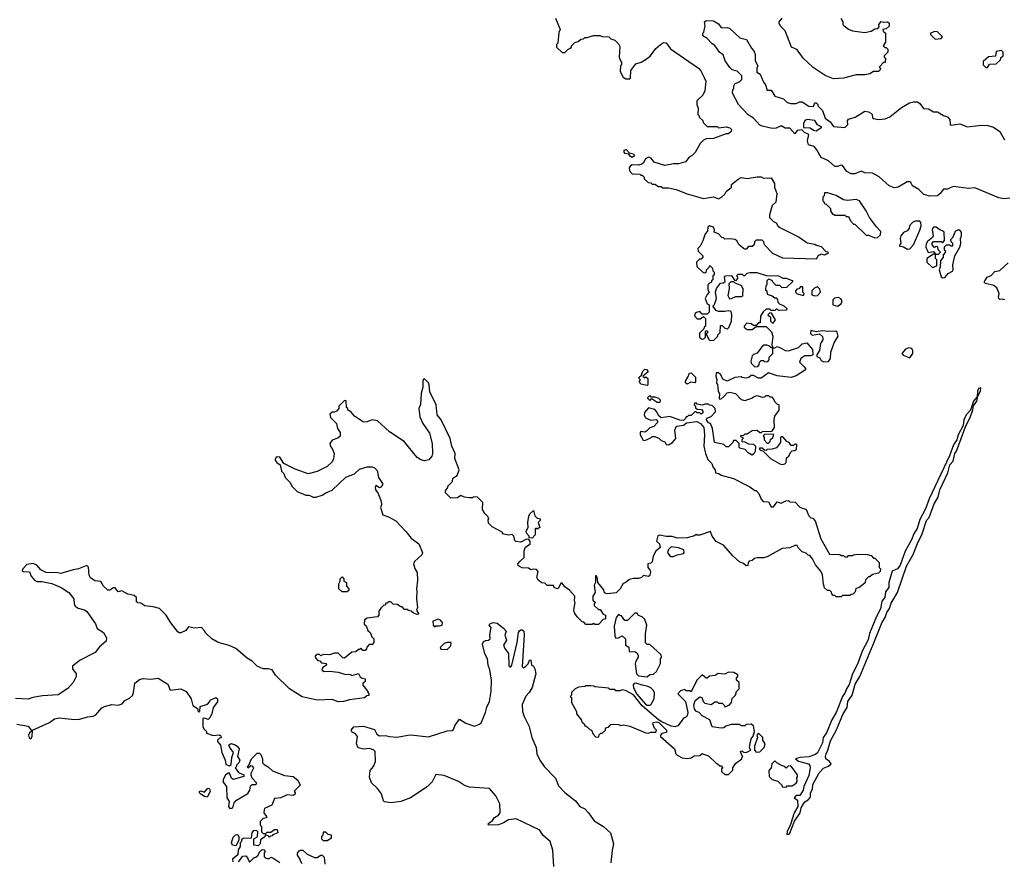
# Model space of a CAD drawing. Extents: x 2239805 to 2396427, y 665731 to 772158.
# Tile 275 of 326: x 2327577 to 2335450, y 741535 to 748253. Entities that reach past the tile are written whole.
import ezdxf

# ---------------------------------------------------------------- set-up
doc = ezdxf.new("R2010")
doc.units = 0

msp = doc.modelspace()

# ---------------------------------------------------------------- linework, layer by layer
at = {"layer": '0CON05XD'}
for points in [[(2331862.5, 748265), (2331897.5, 748175), (2331888.3, 748151.7), (2331880, 748065), (2331870, 748055), (2331870, 748035), (2331915, 747990), (2331935, 747990), (2331960, 748015), (2331980, 748025), (2331990, 748035), (2331990, 748045), (2332015, 748070), (2332041.7, 748078.3), (2332063, 748097), (2332085, 748100), (2332095, 748110), (2332115, 748110), (2332165, 748127.5), (2332215, 748127.5), (2332235, 748120), (2332287, 748117), (2332305, 748100), (2332335, 748090), (2332365, 748060), (2332375, 748040), (2332370, 747955), (2332380, 747925), (2332390, 747915), (2332390, 747895), (2332380, 747885), (2332378.3, 747838.3), (2332403.6, 747793.6), (2332425, 747780), (2332455, 747780), (2332460, 747785), (2332463, 747847), (2332505, 747900), (2332547, 747913), (2332578.3, 747931.7), (2332618.3, 747961.7), (2332665, 748023.3), (2332700, 748055), (2332725, 748072), (2332745, 748068), (2332780.7, 748020.7), (2333005.9, 747865.9), (2333023.3, 747845), (2333050.7, 747790.7), (2333063, 747763), (2333056.4, 747683.6), (2333039.3, 747650.7), (2332992.5, 747605), (2332992.5, 747575), (2333002.5, 747545), (2333000, 747495), (2333010, 747485), (2333010, 747475), (2333038.3, 747448.3), (2333041.7, 747431.7), (2333075, 747400), (2333155, 747400), (2333165, 747390), (2333225, 747397.5), (2333255, 747390), (2333270, 747375), (2333265, 747360)], [(2335495, 746828.2), (2335445, 746822.7), (2335405, 746830), (2335215, 746910.5), (2335163.7, 746903.7), (2335045, 746921.2), (2335018.3, 746908.3), (2334995, 746898.8), (2334965, 746898.8), (2334937.1, 746862.9), (2334915, 746846.7), (2334855, 746843.3), (2334805.9, 746855.9), (2334766, 746896), (2334716.1, 746926.1), (2334703, 746953), (2334695, 746957.5), (2334673.6, 746956.4), (2334600, 746915), (2334568.3, 746908.3), (2334530, 746925), (2334448.3, 746998.3), (2334395, 747026.7), (2334335, 747028.8), (2334305, 747042.5), (2334255, 747021.2), (2334225, 747021.2), (2334190.5, 747040.5), (2334155, 747086.7), (2334145, 747090), (2334115, 747080), (2334095, 747081.2), (2334045, 747126.2), (2333985, 747152.5), (2333952.3, 747212.3), (2333929.5, 747239.5), (2333884.2, 747254.2), (2333876, 747285), (2333886.7, 747335), (2333852.4, 747352.4), (2333832, 747372), (2333792.5, 747367.5), (2333775, 747340), (2333735, 747386.2), (2333697.3, 747387.3), (2333665, 747406.2), (2333625, 747386.7), (2333595, 747382.5), (2333515, 747403.3), (2333495, 747411.2), (2333445, 747466.2), (2333402.1, 747492.1), (2333323.8, 747575), (2333277.5, 747665), (2333280, 747695), (2333287.5, 747702.5), (2333287.5, 747725), (2333295, 747740), (2333335, 747760), (2333350, 747775), (2333350, 747805), (2333315, 747842.5), (2333275, 747853.8), (2333255, 747872), (2333218.8, 747925), (2333203.3, 747973.3), (2333172.5, 747995), (2333136.7, 748046.7), (2333115, 748060), (2333072.5, 748105), (2333040, 748125), (2333040, 748145), (2333047.5, 748155), (2333057.5, 748205), (2333053.3, 748236.7), (2333065, 748246.7), (2333123.9, 748243.9), (2333165, 748220), (2333183.6, 748193.6), (2333195, 748187.5), (2333235, 748190), (2333252.5, 748185), (2333335, 748107.5), (2333387.5, 748095), (2333427.5, 748025), (2333448, 748005), (2333457.5, 747975), (2333457.5, 747925), (2333480, 747885), (2333472.5, 747865), (2333472.5, 747835), (2333498.3, 747818.3), (2333523.3, 747755), (2333541.7, 747731.7), (2333555, 747690), (2333585, 747690), (2333615, 747642.5), (2333685, 747620), (2333715, 747592.5), (2333743.9, 747583.9), (2333785, 747583.8), (2333815, 747596.7), (2333835, 747597.5), (2333887, 747563), (2333925, 747560), (2333935, 747590), (2333945, 747590), (2333960, 747575), (2333960, 747565), (2333997, 747527), (2334016.4, 747466.4), (2334057.7, 747437.7), (2334085, 747400), (2334175, 747392.5), (2334200, 747415), (2334197.5, 747445), (2334205, 747457.5), (2334257, 747473), (2334335, 747522.5), (2334365, 747516.7), (2334382.5, 747505), (2334392.5, 747495), (2334395, 747470), (2334405, 747462.5), (2334445, 747456.2), (2334498.3, 747461.7), (2334534.1, 747475.9), (2334627.7, 747552.3), (2334690.9, 747589.1), (2334725, 747598), (2334756.4, 747596.4), (2334775, 747582.5), (2334804.4, 747544.4), (2334845, 747540), (2334885, 747517.5), (2334917.1, 747517.1), (2334965, 747487.5), (2334995, 747477.1), (2335015.7, 747455), (2335017.5, 747415), (2335025, 747410), (2335095, 747420), (2335155, 747397.1), (2335265, 747410.8), (2335317.7, 747407.7), (2335364.2, 747394.2), (2335415, 747360), (2335452.7, 747292.7)], [(2334143, 748263), (2334160, 748235), (2334160, 748215), (2334170, 748205), (2334205, 748177.5), (2334235, 748163.3), (2334335, 748150), (2334385, 748162.5), (2334415, 748180), (2334438.3, 748181.7), (2334450, 748195), (2334447.5, 748215), (2334465, 748240), (2334485, 748232.5), (2334515, 748237.5), (2334530, 748225), (2334528.3, 748201.7), (2334505, 748180), (2334480, 748175), (2334481.7, 748161.7), (2334500, 748145), (2334500, 748075), (2334482.5, 748045), (2334495, 748030), (2334505, 748030), (2334518.3, 748018.3), (2334520, 747995), (2334490, 747965), (2334490, 747955), (2334500, 747945), (2334498.3, 747911.7), (2334485, 747910), (2334450, 747875), (2334460, 747865), (2334458.3, 747851.7), (2334445, 747840), (2334405, 747840), (2334375, 747820), (2334335, 747812.5), (2334265, 747812.5), (2334165, 747786.7), (2334085, 747780), (2334016.4, 747806.4), (2333921.7, 747871.7), (2333842.5, 747945), (2333810.7, 747990.7), (2333790, 748015), (2333747.5, 748035), (2333697.5, 748165), (2333660.7, 748200.7), (2333650, 748225), (2333650, 748235), (2333672.5, 748265)], [(2334898.3, 748098.3), (2334945, 748102.5), (2334957, 748117), (2334916.7, 748156.7), (2334895, 748160), (2334860, 748145), (2334860, 748135), (2334898.3, 748098.3)], [(2335315, 747870), (2335331.7, 747898.3), (2335385, 747900), (2335418.3, 747931.7), (2335421.7, 747948.3), (2335440, 747965), (2335440, 747995), (2335428.3, 748008.3), (2335385, 748000), (2335378.3, 747961.7), (2335323, 747957), (2335281.7, 747918.3), (2335281.7, 747891.7), (2335301.7, 747871.7), (2335315, 747870)], [(2333945, 747364.2), (2333990, 747395), (2333955, 747413.3), (2333935, 747447.5), (2333875, 747456.7), (2333855, 747446.7), (2333844.3, 747425), (2333845, 747392.5), (2333898.3, 747388.3), (2333925, 747369.2), (2333945, 747364.2)], [(2333265, 747360), (2333245, 747340), (2333225, 747340), (2333125, 747303.3), (2333065, 747300), (2333045, 747290), (2333017.5, 747265), (2332979.3, 747190.7), (2332955, 747167.5), (2332930, 747155), (2332901.7, 747118.3), (2332845, 747102.5), (2332805, 747102.5), (2332735, 747087.5), (2332650, 747115), (2332626.4, 747146.4), (2332605, 747153.3), (2332580, 747140), (2332563, 747107), (2332551.7, 747098.3), (2332525, 747090), (2332475, 747092.5), (2332460, 747085), (2332450.7, 747069.3), (2332452.5, 747045), (2332475, 747022.5), (2332535, 747020), (2332545, 747010), (2332555, 747010), (2332570, 746995), (2332571.7, 746981.7), (2332601.7, 746951.7), (2332625, 746950), (2332635, 746940), (2332655, 746940), (2332685, 746920), (2332705, 746920), (2332715, 746910), (2332765, 746910), (2332827, 746897), (2332915, 746862.5), (2333045, 746823.3), (2333125, 746837.5), (2333165, 746822.5), (2333190, 746835), (2333215, 746860), (2333225, 746880), (2333270, 746915), (2333270, 746935), (2333320.7, 746979.3), (2333345, 746992.5), (2333395, 746983.3), (2333475, 746997.5), (2333505, 746996.7), (2333525, 746987.5), (2333585, 746990), (2333612.5, 746945), (2333612.5, 746915), (2333630, 746865), (2333622.5, 746795), (2333595, 746767.5), (2333572.5, 746695), (2333573, 746673), (2333605, 746640), (2333625, 746630), (2333640, 746605), (2333655, 746592.5), (2333810, 746515), (2333875, 746470), (2333935, 746460), (2333945, 746450), (2333985, 746440), (2334021.7, 746401.7), (2334038.3, 746398.3), (2334038.3, 746381.7), (2334025, 746380), (2334015, 746370), (2333985, 746380), (2333975, 746370), (2333961.7, 746368.3), (2333945, 746340), (2333678.3, 746348.3), (2333600, 746385), (2333533.6, 746453.6), (2333527, 746477), (2333515, 746490), (2333465, 746490), (2333451.7, 746478.3), (2333450, 746455), (2333435, 746440), (2333405, 746440), (2333385, 746420), (2333375, 746420), (2333363.6, 746423.6), (2333327, 746457), (2333312.5, 746485), (2333296.7, 746496.7), (2333255, 746502.5), (2333215, 746500), (2333205, 746510), (2333191.7, 746511.7), (2333165, 746542.5), (2333130, 746555), (2333132.5, 746575), (2333125.9, 746595.9), (2333094.1, 746605.9), (2333080, 746595), (2333077, 746563), (2333059.3, 746540.7), (2333040, 746485), (2333017, 746443), (2333000, 746425), (2333003, 746403), (2333040, 746365), (2333040, 746355), (2333025, 746340), (2333011.7, 746338.3), (2332990, 746315), (2332991.7, 746281.7), (2333041.7, 746231.7), (2333055, 746230), (2333068.3, 746241.7), (2333070, 746255), (2333088.3, 746271.7), (2333095, 746290), (2333117, 746267), (2333120, 746245), (2333130, 746235), (2333130, 746215), (2333120, 746205), (2333120, 746175), (2333110, 746165), (2333110, 746155), (2333091.7, 746148.3), (2333080, 746135), (2333080, 746095), (2333090, 746075), (2333073, 746057), (2333057.5, 746025), (2333073, 745983), (2333090, 745975), (2333090, 745915), (2333075, 745900), (2333035, 745900), (2333015, 745920), (2332988, 745912), (2332977.5, 745905), (2332973, 745887), (2332995, 745862.5), (2333017, 745863), (2333045, 745880), (2333060, 745865), (2333060, 745805), (2333050, 745795), (2333048.3, 745781.7), (2333013, 745747), (2333013, 745713), (2333035, 745700), (2333048.3, 745701.7), (2333060, 745715), (2333060, 745765), (2333075, 745770), (2333080, 745755), (2333070, 745745), (2333070, 745735), (2333090, 745695), (2333095, 745690), (2333127, 745693), (2333160, 745725), (2333160, 745735), (2333177, 745753), (2333181.7, 745808.3), (2333195, 745810), (2333215, 745787.5), (2333237, 745783), (2333247, 745793), (2333270, 745845), (2333272.5, 745895), (2333265, 745920), (2333245, 745927.5), (2333215, 745920), (2333165, 745920), (2333145, 745930), (2333120, 745965), (2333131.7, 745978.3), (2333147.5, 746025), (2333140, 746075), (2333150, 746105), (2333181.7, 746148.3), (2333205, 746150), (2333218.3, 746161.7), (2333212.5, 746195), (2333220, 746205), (2333267.5, 746207.5), (2333291.7, 746171.7), (2333305, 746170), (2333320, 746185), (2333320, 746195), (2333310, 746205), (2333321.7, 746218.3), (2333355, 746220), (2333365, 746210), (2333375, 746210), (2333393, 746227), (2333415, 746232.5), (2333471.7, 746231.7), (2333545, 746210), (2333645, 746206.7), (2333678.3, 746188.3), (2333706.4, 746186.4), (2333755, 746170), (2333758.3, 746161.7), (2333708.3, 746111.7), (2333675, 746110), (2333655, 746130), (2333625, 746130), (2333600, 746155), (2333595, 746170), (2333565, 746180), (2333550, 746165), (2333550, 746135), (2333543, 746127), (2333540, 746095), (2333550, 746085), (2333555, 746060), (2333595, 746047.5), (2333615, 746030), (2333625, 746030), (2333637, 746017), (2333640, 745995), (2333655, 745980), (2333685, 745970), (2333710, 745945), (2333708.3, 745931.7), (2333645, 745930), (2333635, 745940), (2333625, 745940), (2333615, 745930), (2333585, 745930), (2333575, 745940), (2333545, 745940), (2333520.7, 745919.3), (2333500, 745885), (2333498.3, 745831.7), (2333485, 745830), (2333465, 745810), (2333445, 745810), (2333425, 745822.5), (2333392.5, 745827.5), (2333370, 745805), (2333370, 745795), (2333378.3, 745788.3), (2333395, 745777.5), (2333435, 745777.5), (2333465, 745800), (2333545, 745800), (2333588.3, 745758.3), (2333600, 745725), (2333590, 745655), (2333600, 745630), (2333585, 745630), (2333567, 745647), (2333551.7, 745651.7), (2333528.3, 745651.7), (2333510.7, 745639.3), (2333475, 745587.5), (2333445, 745577.5), (2333433.9, 745566.1), (2333423.3, 745525), (2333427, 745507), (2333455, 745480), (2333478.3, 745481.7), (2333490, 745495), (2333493, 745517), (2333505, 745530), (2333525, 745530), (2333535, 745520), (2333558.3, 745521.7), (2333570, 745535), (2333570, 745555), (2333600, 745585), (2333600, 745630), (2333615, 745630), (2333635, 745640), (2333661.7, 745631.7), (2333698.3, 745608.3), (2333725, 745607.5), (2333805, 745632.5), (2333835, 745662.5), (2333871.7, 745671.7), (2333916.7, 745616.7), (2333920, 745575), (2333903, 745567), (2333855, 745566.7), (2333822.5, 745545), (2333812.5, 745515), (2333849.3, 745479.3), (2333860, 745465), (2333860, 745455), (2333785, 745407.5), (2333745, 745392.5), (2333635, 745406.7), (2333565, 745430), (2333505, 745387.5), (2333485, 745387.5), (2333445, 745410), (2333425, 745410), (2333407, 745393), (2333385, 745387.5), (2333353, 745393), (2333345, 745400), (2333295, 745392.5), (2333235, 745363.3), (2333200.5, 745380.5), (2333182.5, 745415), (2333165, 745430), (2333145, 745430), (2333142.5, 745405), (2333152.5, 745375), (2333148.3, 745348.3), (2333157, 745337), (2333162.5, 745285), (2333172.5, 745265), (2333170, 745225), (2333175, 745220), (2333187, 745223), (2333210, 745245), (2333235, 745270), (2333255, 745277.5), (2333300, 745265), (2333346.4, 745216.4), (2333375, 745210), (2333431.7, 745228.3), (2333445, 745240), (2333475, 745250), (2333515, 745237.5), (2333535, 745240), (2333545, 745250), (2333565, 745250), (2333575, 745240), (2333588.3, 745238.3), (2333607, 745217), (2333611.7, 745201.7), (2333635, 745180), (2333647, 745177), (2333647, 745133), (2333612.5, 745085), (2333607.5, 745055), (2333610, 744995), (2333588.3, 744961.7), (2333515, 744960), (2333505, 744950), (2333495, 744950), (2333475, 744970), (2333435, 744967.5), (2333395, 744940), (2333375, 744940), (2333365, 744930), (2333341.7, 744928.3), (2333341.7, 744921.7), (2333360, 744915), (2333360, 744905), (2333350, 744895), (2333351.7, 744881.7), (2333375, 744880), (2333405, 744862.5), (2333445, 744860), (2333460, 744845), (2333457, 744803), (2333450, 744785), (2333435, 744772.5), (2333400.7, 744790.7), (2333377, 744817), (2333335, 744830), (2333330, 744835), (2333330, 744865), (2333305, 744890), (2333285, 744890), (2333280, 744875), (2333245, 744840), (2333225, 744840), (2333207, 744857), (2333133.3, 744873.3), (2333117, 744987), (2333100, 745025), (2333085, 745030), (2333070, 745055), (2333071.7, 745068.3), (2333105, 745082.5), (2333141.7, 745118.3), (2333137, 745147), (2333115, 745170), (2333093, 745173), (2333085, 745180), (2333055, 745180), (2333035, 745172.5), (2332995, 745180), (2332985, 745190), (2332971.7, 745188.3), (2332970, 745175), (2332980, 745165), (2332981.7, 745151.7), (2332995, 745140), (2333028.3, 745138.3), (2333040, 745125), (2333038.3, 745111.7), (2333025, 745100), (2333015, 745110), (2332995, 745110), (2332985, 745120), (2332975, 745120), (2332945, 745090), (2332925, 745090), (2332915, 745080), (2332905, 745080), (2332900, 745065), (2332885, 745050), (2332855, 745053.3), (2332775, 745082.5), (2332705, 745070), (2332685, 745090), (2332671.7, 745118.3), (2332657, 745137), (2332605, 745150), (2332573.8, 745115), (2332570, 745095), (2332580, 745070), (2332625, 745052.5), (2332667, 745057), (2332677, 745047), (2332677.5, 745035), (2332648.3, 745001.7), (2332615, 744990), (2332590, 744965), (2332575, 744957.5), (2332545, 744962.5), (2332537.5, 744955), (2332537.5, 744935), (2332561.7, 744891.7), (2332575, 744890), (2332625, 744912.5), (2332635, 744922.5), (2332655, 744922.5), (2332690, 744905), (2332705, 744890), (2332735, 744880), (2332747.5, 744857.5), (2332765, 744856.7), (2332795.8, 744874.2), (2332823.3, 744905), (2332816.4, 744973.6), (2332822.5, 744995), (2332832.5, 745005), (2332885, 745012.5), (2332908.3, 745031.7), (2332991.7, 745041.7), (2333020, 745025), (2333047.5, 744995), (2333053.3, 744935), (2333046.7, 744845), (2333060, 744785), (2333079.3, 744739.3), (2333112.5, 744705), (2333123, 744673), (2333137.5, 744655), (2333141.7, 744631.7), (2333167, 744627), (2333185, 744612.5), (2333285, 744586.7), (2333415, 744520), (2333455, 744490), (2333465, 744490), (2333487, 744467), (2333505, 744420), (2333523, 744403), (2333565, 744400), (2333585, 744360), (2333605, 744360), (2333635, 744400), (2333665, 744390), (2333703, 744407), (2333725, 744410), (2333735, 744400), (2333777, 744397), (2333815, 744357.5), (2333865, 744337.5), (2333888.3, 744288.3)], [(2332475, 747152.5), (2332460.7, 747160.7), (2332448.3, 747178.3), (2332417.5, 747185), (2332410, 747195), (2332410.7, 747209.3), (2332426, 747216), (2332450, 747190), (2332485, 747182.5), (2332492.5, 747165), (2332475, 747152.5)], [(2334415, 746510), (2334435, 746512.5), (2334460, 746535), (2334461.7, 746561.7), (2334427, 746597), (2334371.7, 746671.7), (2334346.7, 746725), (2334292.5, 746805), (2334265, 746816.7), (2334195, 746807.5), (2334165, 746812.5), (2334105, 746847.5), (2334035, 746870), (2334011.7, 746868.3), (2334010, 746845), (2334000, 746835), (2334000, 746805), (2334010, 746795), (2334010, 746785), (2334025, 746780), (2334060, 746745), (2334060, 746725), (2334075, 746700), (2334085, 746700), (2334095, 746690), (2334175, 746690), (2334185, 746680), (2334205, 746680), (2334220, 746645), (2334245, 746620), (2334255, 746620), (2334345, 746530), (2334365, 746530), (2334415, 746510)], [(2334675, 746420), (2334695, 746422.5), (2334723.8, 746455), (2334775, 746572), (2334784.4, 746605), (2334782.3, 746632.3), (2334775, 746643.3), (2334737, 746643), (2334717, 746633), (2334693, 746607), (2334690, 746585), (2334673, 746567), (2334645, 746552.5), (2334622.5, 746525), (2334617.5, 746505), (2334621.7, 746468.3), (2334610, 746445), (2334645, 746437.5), (2334675, 746420)], [(2334925, 746380), (2334940, 746395), (2334920, 746415), (2334918.3, 746438.3), (2334905, 746440), (2334891.7, 746431.7), (2334873, 746453), (2334873, 746467), (2334885, 746480), (2334945, 746480), (2334958.3, 746471.7), (2334971.7, 746488.3), (2334970, 746555), (2334957, 746567), (2334935, 746572.5), (2334905.9, 746595.9), (2334895, 746596.2), (2334885, 746593.8), (2334874.5, 746575.5), (2334881.2, 746525), (2334877, 746513), (2334835, 746480), (2334825, 746462.5), (2334822.9, 746435), (2334841.7, 746391.7), (2334885, 746400), (2334900, 746380), (2334925, 746380)], [(2334959.3, 746189.3), (2334975, 746193.8), (2335000, 746225), (2335035, 746243.3), (2335041.2, 746255), (2335038.8, 746295), (2335054, 746365), (2335094, 746435), (2335101.2, 746465), (2335100, 746505), (2335107.5, 746525), (2335107.5, 746555), (2335095, 746570), (2335075, 746570), (2335058.3, 746561.7), (2335035, 746510), (2335020, 746495), (2335021.7, 746481.7), (2335037, 746467), (2335036.4, 746443.6), (2335025, 746442.5), (2335011.7, 746451.7), (2334985, 746450), (2334970, 746435), (2334970, 746415), (2334980, 746405), (2334977, 746393), (2334960, 746375), (2334960, 746355), (2334940, 746325), (2334937.5, 746275), (2334930, 746255), (2334945, 746197.5), (2334959.3, 746189.3)], [(2334875, 746272.5), (2334910, 746285), (2334910, 746335), (2334900, 746345), (2334900, 746380), (2334885, 746380), (2334830, 746345), (2334830, 746315), (2334875, 746272.5)], [(2335455, 746013.3), (2335435, 746020), (2335415, 746017.5), (2335407.5, 746025), (2335404, 746035), (2335410, 746065), (2335390, 746110), (2335365, 746128.8), (2335300, 746145), (2335290, 746155), (2335293, 746167), (2335313.6, 746196.4), (2335345, 746210), (2335375, 746240), (2335415, 746247.5), (2335481.2, 746308.8)], [(2333255, 746020), (2333242.5, 746045), (2333252.5, 746105), (2333250, 746145), (2333265, 746160), (2333285, 746160), (2333295, 746150), (2333348.3, 746128.3), (2333350, 746115), (2333360, 746105), (2333357.5, 746042.5), (2333345, 746037.5), (2333300.7, 746039.3), (2333265, 746022.5), (2333255, 746020)], [(2333845, 746050), (2333850, 746065), (2333840, 746075), (2333838.3, 746118.3), (2333821.7, 746118.3), (2333808.3, 746101.7), (2333791.7, 746098.3), (2333780, 746085), (2333780, 746075), (2333793, 746063), (2333845, 746050)], [(2333935, 746047.5), (2333955, 746050), (2333980, 746075), (2333975, 746100), (2333955, 746117.5), (2333935, 746110), (2333910, 746085), (2333910, 746055), (2333935, 746047.5)], [(2334115, 745963.3), (2334145, 745982.5), (2334152.5, 746005), (2334143, 746023), (2334125, 746032.5), (2334093, 746027), (2334080, 746015), (2334080, 745975), (2334115, 745963.3)], [(2333605, 745830), (2333620, 745855), (2333588.3, 745908.3), (2333575, 745910), (2333560, 745895), (2333580, 745875), (2333580, 745845), (2333595, 745830), (2333605, 745830)], [(2334005, 745517.5), (2334045, 745522.5), (2334060, 745545), (2334063.9, 745596.1), (2334088.3, 745671.7), (2334122.5, 745725), (2334112.5, 745755), (2334103, 745763), (2334035, 745760), (2333995, 745767.5), (2333945, 745757.5), (2333901.7, 745768.3), (2333900, 745745), (2333913, 745733), (2333971.7, 745741.7), (2333995, 745720), (2334000, 745705), (2334000, 745695), (2333980, 745665), (2333971.7, 745608.3), (2333950, 745575), (2333951.7, 745561.7), (2333975, 745550), (2333985, 745530), (2334005, 745517.5)], [(2334695, 745550), (2334717.5, 745585), (2334717.5, 745607.5), (2334710, 745625), (2334685, 745630), (2334660.7, 745619.3), (2334630, 745585), (2334641.7, 745571.7), (2334695, 745550)], [(2332595, 745330), (2332545, 745340), (2332530, 745365), (2332540, 745375), (2332530, 745385), (2332530, 745395), (2332548.3, 745411.7), (2332560, 745445), (2332575, 745460), (2332588.3, 745458.3), (2332600, 745445), (2332600, 745435), (2332560, 745405), (2332575, 745390), (2332585, 745400), (2332600, 745385), (2332600, 745335), (2332595, 745330)], [(2332915, 745340), (2332901.7, 745351.7), (2332900, 745365), (2332920, 745395), (2332931.7, 745428.3), (2332945, 745430), (2332980, 745395), (2332981.7, 745358.3), (2332975, 745350), (2332943, 745357), (2332915, 745340)], [(2333888.3, 744288.3), (2333901.7, 744271.7), (2333918.3, 744268.3), (2333937, 744247), (2333983, 744103), (2334051.7, 743981.7), (2334135, 743980), (2334145, 743970), (2334165, 743970), (2334175, 743960), (2334195, 743960), (2334205, 743970), (2334235, 743970), (2334243, 743977), (2334275, 743982.5), (2334355, 743980), (2334385, 743970), (2334405, 743950), (2334415, 743950), (2334450, 743915), (2334450, 743875), (2334460, 743865), (2334458.3, 743841.7), (2334445, 743830), (2334395, 743820), (2334375, 743800), (2334365, 743800), (2334341.7, 743778.3), (2334335, 743750), (2334287, 743713), (2334261.7, 743708.3), (2334258.3, 743681.7), (2334238.3, 743661.7), (2334225, 743660), (2334215, 743650), (2334155, 743650), (2334145, 743640), (2334105, 743640), (2334095, 743650), (2334081.7, 743651.7), (2334070, 743665), (2334068.3, 743678.3), (2334055, 743690), (2334035, 743690), (2334013, 743713), (2334003, 743743), (2333997.5, 743815), (2333982.5, 743845), (2333940, 743895), (2333917.5, 743945), (2333895, 743970), (2333883, 743973), (2333865, 743990), (2333835, 744000), (2333805, 744030), (2333795, 744050), (2333775, 744050), (2333735, 744032.5), (2333673, 744027), (2333555, 743960), (2333525, 743952.5), (2333475, 743953.3), (2333453.8, 743946.2), (2333435, 743930), (2333410, 743925), (2333402.5, 743915), (2333400, 743890), (2333385, 743887.5), (2333365, 743907.5), (2333335, 743917.5), (2333282.5, 743965), (2333205, 744052.5), (2333145, 744083.3), (2333114.2, 744125), (2333101.7, 744161.7), (2333015, 744132.5), (2332995, 744132.5), (2332985, 744140), (2332971.7, 744128.3), (2332915, 744113.3), (2332835, 744110), (2332793.6, 744123.6), (2332746.4, 744123.6), (2332695, 744133.3), (2332680.7, 744129.3), (2332670, 744085), (2332692.5, 744065), (2332697.5, 744035), (2332662.5, 744005), (2332642.5, 743965), (2332635, 743920), (2332625, 743910), (2332600, 743905), (2332600, 743875), (2332617, 743857), (2332621.7, 743841.7), (2332615, 743810), (2332605, 743802.5), (2332565, 743810), (2332550, 743795), (2332525, 743786.2), (2332485, 743787.5), (2332452.3, 743777.7), (2332418.3, 743751.7), (2332401.7, 743748.3), (2332377.5, 743705), (2332347, 743673), (2332275, 743663.3), (2332253.6, 743673.6), (2332247, 743697), (2332200, 743755), (2332197.5, 743785), (2332188.3, 743808.3), (2332181.7, 743808.3), (2332180, 743755), (2332170, 743735), (2332177.5, 743675), (2332160, 743645), (2332160, 743615), (2332180, 743595), (2332170, 743585), (2332171.7, 743571.7), (2332205, 743540), (2332218.3, 743538.3), (2332241.7, 743501.7), (2332260, 743495), (2332260, 743465), (2332241.7, 743458.3), (2332205, 743420), (2332175, 743420), (2332165, 743427.5), (2332155, 743420), (2332105, 743420), (2332088.3, 743438.3), (2332075, 743440), (2332035, 743480), (2332013.3, 743513.3), (2332007.5, 743535), (2332017.5, 743595), (2332012.5, 743605), (2332017, 743647), (2331973, 743693), (2331935, 743720), (2331915, 743750), (2331905, 743750), (2331885, 743710), (2331875, 743703.3), (2331850, 743715), (2331845, 743730), (2331795, 743730), (2331775, 743750), (2331753, 743753), (2331723.9, 743773.9), (2331713.3, 743795), (2331721.7, 743841.7), (2331709.3, 743859.3), (2331685, 743862.5), (2331665, 743857.5), (2331645, 743870), (2331595, 743872.5), (2331573, 743883), (2331561.7, 743891.7), (2331560, 743905), (2331580, 743925), (2331610, 743955), (2331610, 744005), (2331620, 744035), (2331660, 744065), (2331660, 744085), (2331648.3, 744098.3), (2331628.3, 744101.7), (2331585, 744077.5), (2331545, 744082.5), (2331535, 744090), (2331527.5, 744125), (2331515, 744140), (2331485, 744132.5), (2331445, 744142.5), (2331435, 744157.5), (2331355, 744200), (2331325, 744230), (2331322.5, 744255), (2331327.5, 744265), (2331321.7, 744281.7), (2331297, 744307), (2331278.3, 744338.3), (2331280, 744395), (2331238.3, 744438.3), (2331205, 744440), (2331197, 744433), (2331175, 744432.5), (2331135, 744437.5), (2331105, 744450), (2331077, 744433), (2331025, 744430), (2330983, 744473), (2330983, 744487), (2331000, 744515), (2331000, 744525), (2331038.3, 744561.7), (2331041.7, 744588.3), (2331075, 744610), (2331092.5, 744655), (2331057.5, 744745), (2331060, 744785), (2331033.3, 744845), (2331020, 744905), (2330946.2, 745055), (2330915.9, 745095.9), (2330906, 745175), (2330857.7, 745277.7), (2330852.5, 745335), (2330845, 745350), (2330815, 745382.5), (2330805, 745380), (2330800, 745365), (2330801.2, 745315), (2330786.2, 745265), (2330783, 745177), (2330767.5, 745145), (2330778, 745078), (2330801.2, 745025), (2330855, 744947.5), (2330875.9, 744865.9), (2330878.8, 744785), (2330873.3, 744765), (2330847.5, 744735), (2330815, 744728.8), (2330785, 744736.2), (2330755, 744753.3), (2330652, 744882), (2330535, 744960), (2330437, 745047), (2330395.9, 745054.1), (2330351.7, 745038.3), (2330325, 745037.5), (2330253.6, 745083.6), (2330226.4, 745116.4), (2330200, 745135), (2330200, 745145), (2330190, 745155), (2330187, 745207), (2330175, 745210), (2330130, 745165), (2330130, 745145), (2330110, 745125), (2330095, 745117.5), (2330075, 745117.5), (2330058.3, 745101.7), (2330062.5, 745075), (2330110, 745025), (2330117.5, 744985), (2330140, 744955), (2330140, 744925), (2330121.7, 744908.3), (2330075, 744892.5), (2330057.5, 744865), (2330062.3, 744842.3), (2330075.8, 744825.8), (2330091.2, 744785), (2330086.1, 744743.9), (2330075, 744720), (2330037, 744683), (2329955, 744642.5), (2329885, 744623.3), (2329780.7, 744660.7), (2329690, 744705), (2329656.1, 744756.1), (2329635, 744760), (2329627.5, 744755), (2329617.5, 744735), (2329633.6, 744713.6), (2329660, 744695), (2329670, 744645), (2329690, 744625), (2329700, 744595), (2329736.4, 744556.4), (2329755, 744522.5), (2329795, 744482.5), (2329865, 744452.5), (2329893, 744453), (2329925, 744436.7), (2329945, 744436.7), (2329995, 744453.3), (2330025, 744472.5), (2330075, 744492.5), (2330185, 744596.2), (2330255, 744624), (2330295, 744660.8), (2330355, 744680), (2330395, 744680), (2330415, 744672.5), (2330435, 744650), (2330447.5, 744595), (2330477.5, 744545), (2330477.5, 744535), (2330465, 744517.5), (2330453, 744513), (2330425, 744530), (2330420, 744515), (2330423.3, 744495), (2330440.7, 744470.7), (2330468, 744405), (2330470, 744375), (2330462.5, 744355), (2330480, 744295), (2330525, 744280), (2330585, 744248.8), (2330665, 744164), (2330708.3, 744108.3), (2330768.6, 744065), (2330798, 743995), (2330793.3, 743975), (2330735, 743922.5), (2330726.7, 743905), (2330736.4, 743866.4), (2330756.2, 743835), (2330758.8, 743775), (2330748.8, 743705), (2330753.8, 743685), (2330749.2, 743625), (2330757.5, 743555), (2330750, 743535), (2330768.3, 743501.7), (2330755, 743500), (2330725, 743510), (2330707, 743527), (2330685, 743530), (2330675, 743540), (2330655, 743540), (2330635, 743560), (2330625, 743560), (2330595, 743580), (2330563, 743583), (2330545, 743600), (2330525, 743600), (2330515, 743590), (2330505, 743590), (2330500, 743575), (2330485, 743570), (2330465, 743550), (2330450, 743525), (2330450, 743495), (2330438.3, 743481.7), (2330355, 743470), (2330333, 743457), (2330331.7, 743421.7), (2330348.3, 743408.3), (2330361.7, 743371.7), (2330380, 743355), (2330391.7, 743321.7), (2330410, 743305), (2330410, 743275), (2330395, 743260), (2330371.7, 743258.3), (2330351.7, 743238.3), (2330350, 743225), (2330338.3, 743211.7), (2330321.7, 743211.7), (2330305, 743230), (2330295, 743220), (2330285, 743220), (2330265, 743200), (2330231.7, 743198.3), (2330175, 743150), (2330161.7, 743151.7), (2330125, 743190), (2330095, 743190), (2330055, 743177.5), (2330005, 743180), (2329985, 743170), (2329975, 743180), (2329955, 743180), (2329940, 743165), (2329941.7, 743151.7), (2329961.7, 743131.7), (2329978.3, 743128.3), (2329991.7, 743111.7), (2330028.3, 743108.3), (2330030, 743095), (2330000, 743075), (2329993, 743057), (2330010, 743045), (2330055, 743047.5), (2330125, 743037.5), (2330185, 743020), (2330215, 743022.5), (2330235, 743012.5), (2330285, 743027.5), (2330300.7, 743000.7), (2330315, 742990), (2330340, 742985), (2330340, 742965), (2330321.7, 742948.3), (2330320, 742935), (2330360, 742885), (2330360, 742875), (2330370, 742865), (2330368.3, 742851.7), (2330351.7, 742848.3), (2330335, 742832.5), (2330215, 742817.5), (2330166.1, 742803.9), (2330125, 742800.8), (2330075, 742820), (2329956.4, 742813.6), (2329835, 742841.2), (2329734.1, 742904.1), (2329623.6, 743013.6), (2329595, 743057.5), (2329565, 743066.2), (2329525, 743064.2), (2329476.7, 743085), (2329435, 743126.7), (2329395, 743150), (2329305, 743226.7), (2329251.7, 743251.7), (2329165, 743276.7), (2329113.9, 743303.9), (2329065, 743350), (2329055, 743370), (2329030, 743395), (2328975, 743390), (2328928.3, 743401.7), (2328905, 743372.5), (2328865, 743352.5), (2328853, 743353), (2328840.7, 743360.7), (2328785, 743432.5), (2328747.5, 743495), (2328696.1, 743546.1), (2328645, 743560), (2328578.3, 743568.3), (2328545, 743590), (2328523, 743593), (2328511.7, 743601.7), (2328510, 743635), (2328491.7, 743651.7), (2328443, 743663), (2328395, 743687.5), (2328365, 743680), (2328341.7, 743711.7), (2328328.3, 743711.7), (2328297, 743693), (2328283, 743693), (2328247.5, 743725), (2328225, 743762.5), (2328178.3, 743768.3), (2328143.6, 743793.6), (2328133.6, 743813.6), (2328127, 743877), (2328115, 743890), (2328047, 743863), (2328005, 743857.5), (2327905, 743827.5), (2327883, 743833), (2327790, 743835), (2327745, 743857.5), (2327713.9, 743893.9), (2327685, 743907.5), (2327635, 743900), (2327602.5, 743865), (2327597.5, 743855), (2327603, 743843), (2327655, 743840), (2327670, 743805), (2327695, 743772.5), (2327713.6, 743763.6), (2327755, 743762.5), (2327835, 743747.5), (2327910, 743715), (2327970, 743675), (2328010, 743625), (2328012.5, 743585), (2328020, 743565), (2328045, 743550), (2328095, 743537.5), (2328113, 743523), (2328183.3, 743425), (2328197.7, 743387.7), (2328247.5, 743355), (2328271.7, 743311.7), (2328267.5, 743285), (2328215, 743240), (2328180, 743195), (2328060, 743135), (2328000, 743085), (2328000, 743065), (2328027.5, 743025), (2328027.5, 743005), (2328003.6, 742956.4), (2327961.7, 742908.3), (2327885, 742856.2), (2327759.3, 742849.3)], [(2332695, 745192.5), (2332675, 745192.5), (2332635, 745220), (2332625, 745220), (2332615, 745210), (2332600, 745225), (2332600, 745235), (2332615, 745250), (2332625, 745240), (2332655, 745240), (2332685, 745227.5), (2332697.5, 745215), (2332695, 745192.5)], [(2333710, 741740), (2333725, 741742.5), (2333735, 741752.5), (2333772.3, 741847.7), (2333818.6, 741915), (2333825.9, 741954.1), (2333843.9, 741986.1), (2333855, 742002.5), (2333883, 742017), (2333900.7, 742039.3), (2333900, 742075), (2333916.4, 742103.6), (2333919.5, 742140.5), (2333970, 742235), (2334005, 742270), (2334045, 742286.7), (2334066.7, 742305), (2334052.5, 742325), (2334024.2, 742345), (2334019.2, 742365), (2334024.3, 742385), (2334039.2, 742415), (2334061.1, 742488.9), (2334105, 742571.2), (2334161.1, 742705), (2334192.5, 742755), (2334200, 742805), (2334232.5, 742855), (2334256.3, 742943.7), (2334295.5, 743004.5), (2334400.4, 743259.6), (2334473, 743437), (2334496.7, 743475), (2334510.8, 743515), (2334533, 743547), (2334545, 743590), (2334596, 743674), (2334668.6, 743885), (2334721.7, 743978.3), (2334755, 744067.5), (2334793.8, 744145), (2334828.3, 744251.7), (2334848.8, 744275), (2334889.4, 744385), (2334921.7, 744438.3), (2334935.6, 744494.4), (2334998.7, 744631.3), (2335015.7, 744694.3), (2335040, 744725), (2335054.4, 744785.6), (2335068.1, 744805), (2335142, 745008), (2335177.4, 745072.6), (2335198.8, 745135), (2335202.5, 745167.5), (2335229.2, 745205), (2335237.5, 745245), (2335260.8, 745285), (2335261.7, 745311.7), (2335242.5, 745305), (2335234.4, 745285), (2335231.7, 745238.3), (2335202.5, 745205), (2335178.8, 745131.2), (2335144.3, 745095), (2335125.8, 745055), (2335120.8, 745009.2), (2335080.6, 744935), (2335070.8, 744895), (2335042.7, 744855), (2335011.8, 744768.2), (2334848.6, 744425), (2334819.5, 744345), (2334775, 744258), (2334752.1, 744187.9), (2334725.6, 744145), (2334708.1, 744095), (2334658.6, 744005), (2334617.2, 743892.8), (2334595, 743863.3), (2334553.3, 743845), (2334526.7, 743755), (2334528, 743715), (2334500.5, 743679.5), (2334495.6, 743635), (2334471.4, 743605), (2334460, 743545), (2334427.5, 743482.5), (2334372.3, 743347.7), (2334362.6, 743297.4), (2334314.3, 743205), (2334277, 743103), (2334235.6, 743025), (2334209.6, 742940.4), (2334188.2, 742905), (2334178.5, 742875), (2334157.5, 742845), (2334105.6, 742715), (2334072, 742658), (2334027.6, 742552.4), (2334001.4, 742515), (2333996.6, 742473.4), (2333955, 742393.3), (2333939.4, 742380.6), (2333887.9, 742362.1), (2333814.1, 742355.9), (2333780, 742345), (2333805, 742326.7), (2333883.3, 742305), (2333895, 742292.5), (2333897.5, 742275), (2333887, 742213), (2333847.1, 742125), (2333842, 742095), (2333815, 742053.3), (2333785, 742053.8), (2333770, 742035), (2333796.2, 742016.2), (2333798.8, 741965), (2333770, 741915), (2333739.2, 741820.8), (2333714, 741765), (2333710, 741740)], [(2333675, 744697.5), (2333695, 744702.5), (2333706.4, 744713.6), (2333708.3, 744751.7), (2333727.5, 744765), (2333740, 744795), (2333753, 744807), (2333775, 744810), (2333788.3, 744821.7), (2333790, 744855), (2333785, 744860), (2333775, 744860), (2333765, 744850), (2333745, 744850), (2333730, 744875), (2333711.7, 744881.7), (2333678.3, 744918.3), (2333665, 744920), (2333660, 744915), (2333660, 744875), (2333628.3, 744831.7), (2333595, 744820), (2333553, 744817), (2333545, 744810), (2333531.7, 744811.7), (2333515, 744830), (2333491.7, 744828.3), (2333491.7, 744821.7), (2333505, 744810), (2333518.3, 744808.3), (2333580, 744745), (2333655, 744703.3), (2333675, 744697.5)], [(2333565, 744870), (2333578.3, 744881.7), (2333581.7, 744898.3), (2333600, 744915), (2333608.3, 744938.3), (2333535, 744940), (2333521.7, 744928.3), (2333530, 744915), (2333530, 744895), (2333555, 744870), (2333565, 744870)], [(2331675, 744110), (2331651.7, 744111.7), (2331650, 744125), (2331628.3, 744148.3), (2331627.5, 744165), (2331642.5, 744195), (2331640, 744235), (2331647.5, 744285), (2331657, 744303), (2331685, 744330), (2331697, 744287), (2331715, 744270), (2331740, 744265), (2331738.3, 744251.7), (2331722.5, 744235), (2331737.5, 744195), (2331715, 744180), (2331705, 744190), (2331700, 744185), (2331700, 744135), (2331675, 744110)], [(2332805, 743962.5), (2332835, 743977.5), (2332885, 743987.5), (2332890, 743995), (2332887.5, 744015), (2332845, 744032.5), (2332785, 744040), (2332765, 744020), (2332757.5, 743995), (2332771.7, 743971.7), (2332785, 743963.8), (2332805, 743962.5)], [(2330195, 743680), (2330155, 743680), (2330130, 743705), (2330130, 743745), (2330140, 743765), (2330140, 743785), (2330155, 743800), (2330170, 743785), (2330170, 743765), (2330190, 743755), (2330190, 743725), (2330210, 743705), (2330208.3, 743691.7), (2330195, 743680)], [(2332595, 743000), (2332615, 743020), (2332645, 743022.5), (2332670, 743045), (2332701.7, 743108.3), (2332700, 743145), (2332710, 743155), (2332707, 743177), (2332615, 743260), (2332595, 743260), (2332581.7, 743271.7), (2332580, 743345), (2332592.5, 743415), (2332575, 743460), (2332555, 743480), (2332525, 743490), (2332515, 743510), (2332495, 743510), (2332438.3, 743451.7), (2332415, 743450), (2332388.3, 743488.3), (2332375, 743490), (2332365, 743500), (2332347.5, 743475), (2332330, 743405), (2332335, 743330), (2332345, 743310), (2332365, 743312.5), (2332395, 743330), (2332420, 743305), (2332420, 743255), (2332448.3, 743238.3), (2332450, 743205), (2332455, 743200), (2332495, 743202.5), (2332513, 743193), (2332522.5, 743175), (2332523, 743157), (2332502.5, 743125), (2332497.5, 743105), (2332510, 743025), (2332525, 743010), (2332595, 743000)], [(2331847.3, 741485), (2331838.8, 741615), (2331819.5, 741685), (2331760.8, 741735), (2331736.2, 741775), (2331546.1, 741866.1), (2331485, 741857.8), (2331445, 741833.3), (2331405, 741818.6), (2331326.7, 741816.7), (2331322.5, 741825), (2331328.3, 741831.7), (2331357, 741853), (2331373.2, 741876.8), (2331405, 741896), (2331419.2, 741915), (2331416.1, 741986.1), (2331385, 742050.8), (2331335, 742108.6), (2331175, 742119.4), (2331135, 742132.9), (2331084.6, 742164.6), (2330971.7, 742211.7), (2330905, 742220), (2330875, 742162.5), (2330835, 742121.2), (2330702.5, 742035), (2330624.3, 742005.7), (2330547.3, 741992.7), (2330495, 742001.2), (2330485, 742008.8), (2330471.4, 742065), (2330438.5, 742108.5), (2330391.2, 742155), (2330375, 742200), (2330378.3, 742251.7), (2330406.1, 742283.9), (2330422, 742325), (2330420, 742405), (2330406.7, 742416.7), (2330375, 742427.5), (2330325, 742424), (2330284.1, 742434.1), (2330270, 742465), (2330277.5, 742525), (2330262.5, 742545), (2330235, 742557.5), (2330227.5, 742575), (2330248.3, 742601.7), (2330325, 742607.5), (2330415, 742580), (2330433.3, 742543.3), (2330455, 742528.6), (2330502.7, 742532.7), (2330535, 742522.9), (2330595, 742520), (2330680, 742535), (2330705, 742538.8), (2330845, 742522.5), (2330995, 742570), (2331035, 742573.3), (2331045, 742580), (2331060, 742615), (2331095, 742662.5), (2331145, 742630), (2331215, 742607.5), (2331255, 742622.5), (2331266.1, 742633.9), (2331301.2, 742715), (2331311.2, 742758.8), (2331333.8, 742805), (2331348, 742885), (2331348.8, 742975), (2331336.4, 743056.4), (2331323.8, 743095), (2331318.8, 743145), (2331296.7, 743185), (2331277.5, 743262.5), (2331287, 743283), (2331305, 743292.5), (2331327, 743293), (2331340, 743305), (2331337.5, 743335), (2331347.5, 743395), (2331330, 743415), (2331337.5, 743425), (2331364.3, 743435.7), (2331395, 743430), (2331445, 743391.2), (2331466.7, 743365), (2331457.5, 743335), (2331469.2, 743295), (2331445.7, 743255), (2331457.2, 743227.2), (2331485, 743187.5), (2331488.3, 743088.3), (2331495, 743080), (2331505, 743081.2), (2331513, 743093), (2331555.4, 743275), (2331566.2, 743355), (2331572.3, 743367.7), (2331585, 743375.6), (2331595.4, 743375.4), (2331607.5, 743365), (2331611.1, 743335), (2331594.3, 743084.3), (2331605, 743073.8), (2331624.1, 743085.9), (2331642.5, 743105), (2331652.5, 743135), (2331665, 743137.5), (2331670, 743095), (2331686.4, 743086.4), (2331697.5, 743065), (2331703.3, 743025), (2331673.9, 742916.1), (2331650, 742875), (2331623.9, 742846.1), (2331595, 742780), (2331597.5, 742725), (2331610, 742685), (2331650, 742605), (2331673.3, 742515), (2331706.7, 742435), (2331712.5, 742385), (2331737.5, 742335), (2331770, 742285), (2331860.5, 742190.5), (2331885, 742128.8), (2331936.9, 742076.9), (2332021.2, 742011.2), (2332055, 741965.6), (2332095.3, 741945.3), (2332125.6, 741915), (2332170.3, 741850.3), (2332244.2, 741805), (2332300, 741755), (2332325.7, 741665), (2332313.8, 741615), (2332303.3, 741515)], [(2330895, 743400), (2330905, 743410), (2330935, 743407.5), (2330956.4, 743413.6), (2330956.7, 743435), (2330942.5, 743455), (2330925, 743462.5), (2330880, 743445), (2330883, 743413), (2330895, 743400)], [(2330995, 743220), (2331025, 743250), (2331026.2, 743276.2), (2330995, 743275.6), (2330972.1, 743267.9), (2330940, 743235), (2330945, 743222.5), (2330995, 743220)], [(2333245, 742220), (2333280, 742255), (2333280, 742275), (2333300.7, 742309.3), (2333350, 742345), (2333350, 742355), (2333360, 742365), (2333350, 742375), (2333340, 742405), (2333355, 742410), (2333365, 742400), (2333385, 742397.5), (2333422.5, 742415), (2333413.8, 742433.8), (2333415.8, 742455), (2333426, 742505), (2333442.5, 742527.5), (2333452.5, 742565), (2333445, 742610), (2333425, 742622.5), (2333385, 742620), (2333375, 742610), (2333345, 742610), (2333335, 742620), (2333265, 742620), (2333223, 742607), (2333207, 742593), (2333185, 742590), (2333115, 742602.5), (2333096.4, 742656.4), (2333035, 742690), (2333010, 742715), (2332990, 742725), (2332973, 742743), (2332966.2, 742775), (2332979.2, 742810.8), (2333015, 742842.5), (2333032.5, 742835), (2333043.3, 742803.3), (2333055, 742790), (2333105, 742780), (2333135, 742800), (2333155, 742800), (2333165, 742790), (2333195, 742790), (2333210, 742775), (2333215, 742760), (2333250, 742775), (2333270, 742795), (2333273, 742827), (2333300, 742855), (2333310, 742885), (2333330, 742905), (2333330, 742955), (2333310, 742975), (2333310, 742995), (2333320, 743005), (2333318.3, 743018.3), (2333287, 743037), (2333245, 743037.5), (2333215, 743022.5), (2333163, 743027), (2333137, 743013), (2333093, 743007), (2333075, 742990), (2333065, 742990), (2333035, 743017.5), (2332992.5, 742975), (2332945, 742880), (2332935, 742890), (2332905, 742890), (2332895, 742900), (2332861.7, 742888.3), (2332840, 742865), (2332900, 742805), (2332920, 742715), (2332915, 742690), (2332900, 742675), (2332885, 742670), (2332867.5, 742645), (2332839.3, 742610.7), (2332815, 742601.2), (2332786.1, 742606.1), (2332712, 742642), (2332686.2, 742656.2), (2332555, 742770), (2332486.4, 742856.4), (2332421.7, 742891.7), (2332395, 742897.5), (2332375, 742890), (2332345, 742890), (2332335, 742900), (2332295, 742900), (2332285, 742910), (2332175, 742920), (2332167, 742927), (2332145, 742930), (2332105, 742930), (2332095, 742922.5), (2332045, 742917.5), (2332020, 742905), (2331990, 742875), (2331990, 742855), (2331980, 742845), (2331990, 742835), (2331990, 742795), (2332030, 742725), (2332030, 742705), (2332070, 742655), (2332071.7, 742641.7), (2332090, 742625), (2332095, 742610), (2332105, 742610), (2332135, 742580), (2332150, 742575), (2332161.7, 742541.7), (2332185, 742520), (2332208.3, 742521.7), (2332211.7, 742538.3), (2332225, 742550), (2332235, 742550), (2332260, 742575), (2332260, 742585), (2332270, 742595), (2332285, 742600), (2332305, 742620), (2332325, 742622.5), (2332365, 742620), (2332385, 742612.5), (2332405, 742617.5), (2332457, 742607), (2332585, 742552.5), (2332605, 742550), (2332625, 742560), (2332665, 742560), (2332670, 742575), (2332651.7, 742591.7), (2332640, 742625), (2332643.3, 742636.7), (2332671.7, 742641.7), (2332686.7, 742636.7), (2332750, 742575), (2332750, 742555), (2332711.7, 742548.3), (2332700, 742535), (2332700, 742525), (2332812.5, 742425), (2332823.3, 742385), (2332834.2, 742374.2), (2332875, 742352.5), (2332915, 742347.5), (2332945, 742353.3), (2332970.7, 742369.3), (2333015, 742373.3), (2333033, 742387), (2333045, 742382.5), (2333085, 742370), (2333145, 742310), (2333157, 742307), (2333175, 742290), (2333185, 742290), (2333200, 742275), (2333190, 742265), (2333190, 742245), (2333215, 742220), (2333245, 742220)], [(2327555, 742622.5), (2327645, 742607.5), (2327670, 742575), (2327670, 742565), (2327655, 742553.3), (2327647.5, 742535), (2327652.4, 742512.4), (2327665, 742506.2), (2327677.5, 742525), (2327680, 742575), (2327815, 742636.7), (2327855, 742666.7), (2327893.6, 742673.6), (2328015, 742660), (2328055, 742663.8), (2328122.5, 742682.5), (2328165, 742687.5), (2328185, 742697.5), (2328235, 742753.3), (2328256.1, 742763.9), (2328315, 742780), (2328365, 742773.3), (2328397.5, 742785), (2328417, 742813), (2328455, 742830), (2328478.3, 742851.7), (2328487.5, 742875), (2328498.3, 742951.7), (2328535, 742980), (2328565, 742988.8), (2328625, 742982.5), (2328685, 742990), (2328762, 742942), (2328780, 742895), (2328865, 742906.2), (2328907.5, 742885), (2328947.5, 742825), (2328961.7, 742771.7), (2328998.3, 742748.3), (2329005, 742720), (2329017, 742723), (2329020, 742765), (2329078.3, 742781.7), (2329097, 742803), (2329100, 742815), (2329145, 742836.7), (2329160, 742825), (2329158.3, 742801.7), (2329123, 742757), (2329112.5, 742705), (2329095, 742670), (2329085, 742660), (2329055, 742670), (2329041.7, 742668.3), (2329042.5, 742605), (2329050, 742585), (2329070, 742565), (2329071.7, 742551.7), (2329125, 742532.5), (2329175, 742537.5), (2329185, 742530), (2329187, 742513), (2329175, 742510), (2329160, 742495), (2329160, 742485), (2329182.5, 742455), (2329193.8, 742395), (2329220, 742335), (2329225, 742300), (2329255, 742290), (2329268.3, 742301.7), (2329272.5, 742355), (2329287.5, 742395), (2329257.5, 742435), (2329250, 742455), (2329265, 742467.5), (2329295, 742460), (2329315, 742447.5), (2329332.5, 742425), (2329320, 742365), (2329337.5, 742335), (2329330, 742315), (2329310, 742295), (2329310, 742285), (2329300, 742275), (2329327, 742237), (2329368.3, 742218.3), (2329370, 742205), (2329285, 742180), (2329271.7, 742191.7), (2329255, 742230), (2329245, 742230), (2329223.9, 742216.1), (2329205, 742180), (2329205, 742160), (2329230, 742125), (2329232.5, 742035), (2329252.5, 742005), (2329247.5, 741965), (2329258.3, 741948.3), (2329275, 741952.5), (2329285, 741962.5), (2329292.5, 741995), (2329310, 742015), (2329401.7, 742068.3), (2329417.5, 742095), (2329421.7, 742128.3), (2329435, 742140), (2329465, 742140), (2329470, 742145), (2329470, 742155), (2329435, 742190), (2329427.5, 742215), (2329428.3, 742231.7), (2329450, 742275), (2329438.3, 742288.3), (2329425, 742290), (2329405, 742270), (2329400, 742285), (2329410, 742295), (2329430, 742345), (2329475, 742390), (2329495, 742390), (2329505, 742380), (2329520, 742345), (2329520, 742315), (2329531.7, 742301.7), (2329565, 742282.5), (2329599.3, 742249.3), (2329695, 742211.2), (2329765, 742203.3), (2329802.5, 742175), (2329820, 742135), (2329771.7, 742088.3), (2329780, 742075), (2329778.3, 742061.7), (2329765, 742052.5), (2329715, 742057.5), (2329666.4, 742033.6), (2329615, 742027.5), (2329592.5, 741975), (2329535, 741947.5), (2329530.7, 741939.3), (2329530, 741915), (2329550, 741885), (2329550, 741875), (2329525, 741870), (2329500, 741845), (2329500, 741815), (2329510, 741805), (2329511.7, 741761.7), (2329525, 741750), (2329545, 741750), (2329555, 741760), (2329585, 741760), (2329615, 741780), (2329635, 741780), (2329640, 741755), (2329601.7, 741738.3), (2329595, 741730), (2329581.7, 741728.3), (2329575, 741720), (2329568.3, 741728.3), (2329541.7, 741738.3), (2329538.3, 741721.7), (2329501.7, 741698.3), (2329500, 741665), (2329485, 741650), (2329450, 741655), (2329450, 741705), (2329478.3, 741721.7), (2329481.7, 741761.7), (2329471.7, 741771.7), (2329445, 741770), (2329432.5, 741755), (2329428.3, 741711.7), (2329365, 741710), (2329351.7, 741698.3), (2329350, 741685), (2329340, 741675), (2329340, 741645), (2329323, 741617), (2329321.7, 741578.3), (2329280, 741545), (2329281.7, 741521.7)], [(2332615, 742773.3), (2332623, 742777), (2332650, 742825), (2332652.5, 742875), (2332642.5, 742895), (2332625, 742912.5), (2332595, 742927.5), (2332553.6, 742933.6), (2332505, 742950), (2332491.7, 742948.3), (2332483.3, 742936.7), (2332483.9, 742913.9), (2332511.2, 742861.2), (2332582, 742782), (2332595, 742773.3), (2332615, 742773.3)], [(2327759.3, 742849.3), (2327683.6, 742836.4), (2327645, 742823.3), (2327545, 742826.7)], [(2333465, 742400), (2333495, 742402.5), (2333530, 742435), (2333537.5, 742465), (2333520, 742495), (2333520, 742515), (2333485, 742550), (2333470, 742535), (2333477.5, 742515), (2333453, 742447), (2333452.5, 742415), (2333465, 742400)], [(2333705, 742120), (2333715, 742130), (2333755, 742130), (2333785, 742150), (2333792.5, 742165), (2333790, 742195), (2333797, 742203), (2333797, 742217), (2333747, 742287), (2333725, 742290), (2333705, 742270), (2333688.3, 742288.3), (2333675, 742290), (2333630, 742315), (2333615, 742330), (2333590, 742305), (2333587, 742273), (2333568.3, 742251.7), (2333570, 742205), (2333595, 742180), (2333638.3, 742168.3), (2333670, 742135), (2333673, 742123), (2333705, 742120)], [(2329075, 742040), (2329055, 742043.3), (2329025, 742063.8), (2329014.3, 742074.3), (2329013.8, 742085), (2329025, 742091.2), (2329055, 742080), (2329075, 742106.2), (2329085, 742111.2), (2329095, 742106.7), (2329099.2, 742085), (2329075, 742040)], [(2329305, 741650), (2329280, 741655), (2329270, 741675), (2329285, 741720), (2329303, 741737), (2329315, 741740), (2329330, 741725), (2329330, 741695), (2329305, 741650)], [(2330035, 741692.5), (2330070, 741715), (2330070, 741735), (2330045, 741740), (2330025, 741760), (2330005, 741760), (2330000, 741735), (2329990, 741725), (2329990, 741705), (2330005, 741692.5), (2330035, 741692.5)], [(2329327, 741523), (2329361.7, 741568.3), (2329385, 741570), (2329400, 741555), (2329415, 741520), (2329450, 741555), (2329465, 741560), (2329483, 741577), (2329495, 741600), (2329515, 741620), (2329528.3, 741618.3), (2329540, 741605), (2329532.5, 741595), (2329532.5, 741565), (2329540, 741555), (2329555, 741550), (2329575, 741550), (2329585, 741560), (2329600, 741555), (2329656.4, 741516.4)], [(2329837, 741507), (2329820, 741535), (2329820, 741545), (2329797.5, 741575), (2329798.3, 741591.7), (2329810.7, 741609.3), (2329823.6, 741616.4), (2329840, 741615), (2329875, 741582.5), (2329935, 741557.5), (2329955, 741557.5), (2329983.9, 741576.1), (2329996.1, 741576.1), (2330010.7, 741560.7), (2330017.5, 741505)]]:
    msp.add_lwpolyline(points, dxfattribs=at)

doc.saveas('drawing.dxf')
